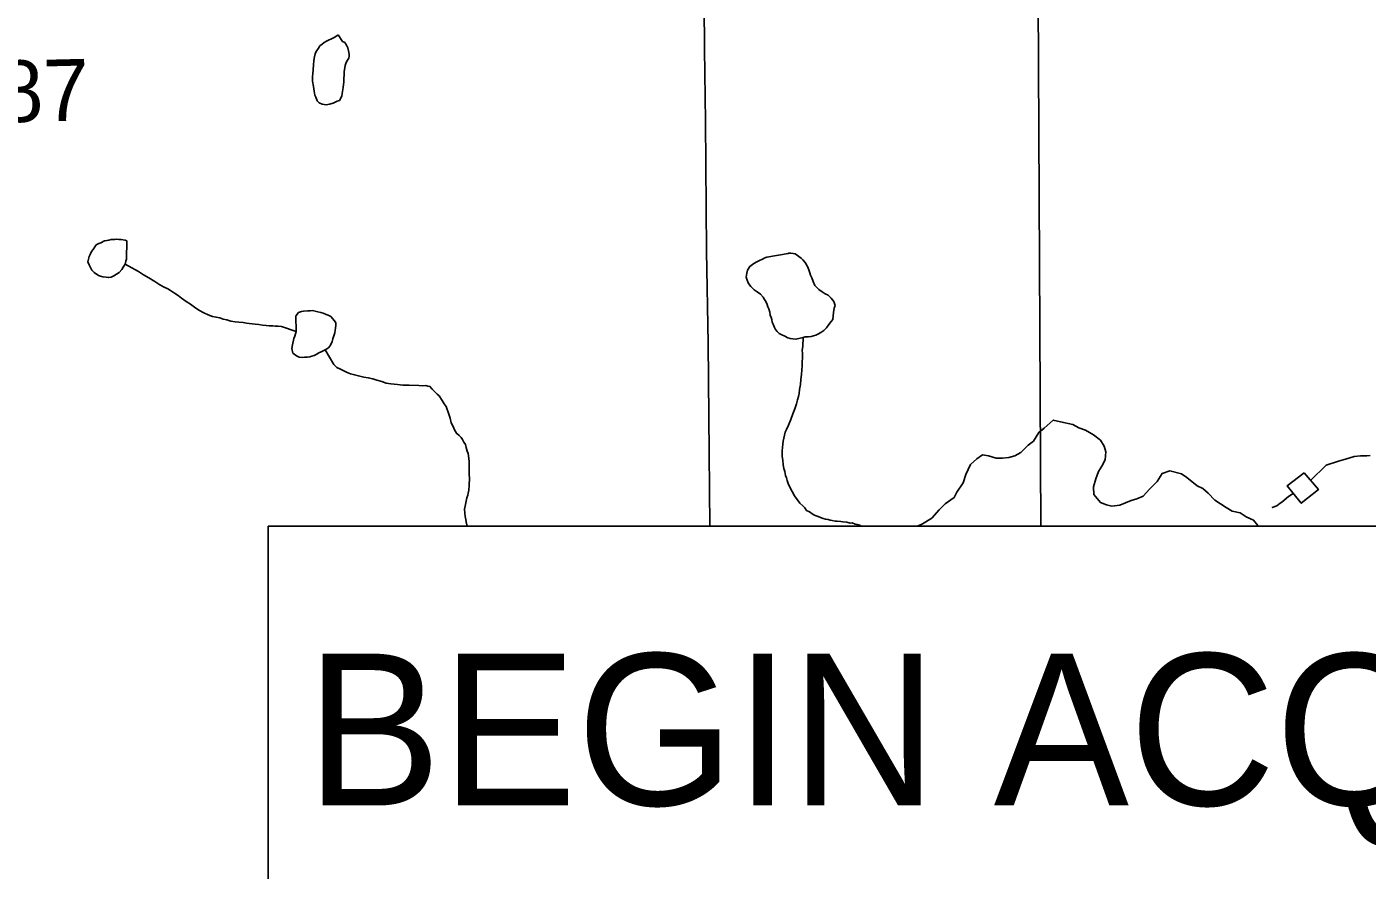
# Model space of a CAD drawing. Extents: x 0 to 34, y 0 to 22.
# Drawn here: x 3.494 to 4.731, y 18.059 to 18.837 of the extents above; entities that cross this region are included whole.
import ezdxf

# ---------------------------------------------------------------- set-up
doc = ezdxf.new("R2010")
doc.units = 0
for name, color, linetype in [('GM_X_Major_Lake', 7, 'Continuous'), ('GM_X_Major_River', 7, 'Continuous'), ('GM_X_Minor_Lake', 7, 'Continuous'), ('GM_X_Minor_River', 7, 'Continuous'), ('GM_X_Township', 7, 'Continuous'), ('GM_X_Township_Road', 7, 'Continuous'), ('GM_X_Township_Road_Text', 7, 'Continuous'), ('SH_Border', 7, 'Continuous'), ('SH_Text', 7, 'Continuous')]:
    doc.layers.add(name, color=color, linetype=linetype)

msp = doc.modelspace()

# ---------------------------------------------------------------- linework, layer by layer
at = {"layer": 'GM_X_Major_Lake'}
for points in [[(4.6305, 18.3764), (4.6302, 18.377), (4.626, 18.382), (4.6192, 18.385), (4.6139, 18.3888), (4.6063, 18.3903), (4.601, 18.3937), (4.5903, 18.4005), (4.5843, 18.407), (4.5793, 18.4112), (4.574, 18.4138), (4.5645, 18.4214), (4.5596, 18.4248), (4.549, 18.4275), (4.5418, 18.4252), (4.5372, 18.4176), (4.53, 18.4107), (4.5243, 18.4043), (4.5183, 18.4016), (4.5133, 18.4001), (4.5027, 18.3959), (4.4955, 18.3951), (4.4906, 18.3962), (4.4849, 18.3985), (4.4788, 18.4057), (4.4784, 18.4129), (4.4807, 18.4202), (4.483, 18.427), (4.486, 18.4319), (4.4891, 18.4376), (4.4898, 18.4452), (4.4883, 18.4502), (4.4849, 18.4559), (4.4784, 18.4608), (4.4712, 18.465), (4.4648, 18.4672), (4.4595, 18.4703), (4.4481, 18.4729), (4.4413, 18.4744), (4.4329, 18.4668), (4.428, 18.463), (4.423, 18.455), (4.4181, 18.4512), (4.4113, 18.4444), (4.406, 18.4413), (4.4003, 18.4398), (4.3946, 18.4394)], [(4.3946, 18.4394), (4.3885, 18.4394), (4.3817, 18.4413), (4.376, 18.4424), (4.3707, 18.4386), (4.365, 18.4333), (4.3608, 18.4242), (4.3581, 18.4166), (4.3525, 18.4078), (4.3498, 18.4029), (4.3415, 18.3972), (4.3361, 18.3915), (4.3293, 18.3839), (4.3206, 18.3786), (4.316, 18.3764)]]:
    msp.add_lwpolyline(points, dxfattribs=at)
at = {"layer": 'GM_X_Major_River'}
for points in [[(4.6305, 18.3764), (4.6302, 18.377), (4.626, 18.382), (4.6192, 18.385), (4.6139, 18.3888), (4.6063, 18.3903), (4.601, 18.3937), (4.5903, 18.4005), (4.5843, 18.407), (4.5793, 18.4112), (4.574, 18.4138), (4.5645, 18.4214), (4.5596, 18.4248), (4.549, 18.4275), (4.5418, 18.4252), (4.5372, 18.4176), (4.53, 18.4107), (4.5243, 18.4043), (4.5183, 18.4016), (4.5133, 18.4001), (4.5027, 18.3959), (4.4955, 18.3951), (4.4906, 18.3962), (4.4849, 18.3985), (4.4788, 18.4057), (4.4784, 18.4129), (4.4807, 18.4202), (4.483, 18.427), (4.486, 18.4319), (4.4891, 18.4376), (4.4898, 18.4452), (4.4883, 18.4502), (4.4849, 18.4559), (4.4784, 18.4608), (4.4712, 18.465), (4.4648, 18.4672), (4.4595, 18.4703), (4.4481, 18.4729), (4.4413, 18.4744), (4.4329, 18.4668), (4.428, 18.463), (4.423, 18.455), (4.4181, 18.4512), (4.4113, 18.4444), (4.406, 18.4413), (4.4003, 18.4398), (4.3946, 18.4394)], [(4.3946, 18.4394), (4.3885, 18.4394), (4.3817, 18.4413), (4.376, 18.4424), (4.3707, 18.4386), (4.365, 18.4333), (4.3608, 18.4242), (4.3581, 18.4166), (4.3525, 18.4078), (4.3498, 18.4029), (4.3415, 18.3972), (4.3361, 18.3915), (4.3293, 18.3839), (4.3206, 18.3786), (4.316, 18.3764)]]:
    msp.add_lwpolyline(points, dxfattribs=at)
at = {"layer": 'GM_X_Minor_Lake'}
for points in [[(3.7816, 18.8297), (3.7813, 18.8294), (3.7779, 18.8274), (3.7753, 18.8262), (3.7726, 18.825), (3.7707, 18.8238), (3.7685, 18.8226), (3.7666, 18.8211), (3.7647, 18.8195), (3.7633, 18.8176), (3.7611, 18.8145), (3.7603, 18.8122), (3.7596, 18.8095), (3.759, 18.8061), (3.7587, 18.8019), (3.7584, 18.7977), (3.7581, 18.7939), (3.7577, 18.7912), (3.7578, 18.7893), (3.7578, 18.787), (3.7587, 18.7821), (3.7592, 18.7779), (3.76, 18.7742), (3.7608, 18.7723), (3.762, 18.7689), (3.764, 18.767), (3.7667, 18.7659), (3.7686, 18.7656)], [(3.7816, 18.8297), (3.7813, 18.8294), (3.7779, 18.8274), (3.7753, 18.8262), (3.7726, 18.825), (3.7707, 18.8238), (3.7685, 18.8226), (3.7666, 18.8211), (3.7647, 18.8195), (3.7633, 18.8176), (3.7611, 18.8145), (3.7603, 18.8122), (3.7596, 18.8095), (3.759, 18.8061), (3.7587, 18.8019), (3.7584, 18.7977), (3.7581, 18.7939), (3.7577, 18.7912), (3.7578, 18.7893), (3.7578, 18.787), (3.7587, 18.7821), (3.7592, 18.7779), (3.76, 18.7742), (3.7608, 18.7723), (3.762, 18.7689), (3.764, 18.767), (3.7667, 18.7659), (3.7686, 18.7656), (3.7705, 18.7653), (3.7735, 18.7657), (3.7769, 18.7666), (3.7788, 18.7677), (3.7807, 18.7685), (3.7826, 18.7693), (3.7848, 18.7732), (3.7851, 18.7758), (3.7858, 18.7793), (3.7861, 18.7812), (3.7864, 18.7839), (3.7868, 18.7861), (3.7867, 18.7888), (3.787, 18.7934), (3.7869, 18.7957), (3.788, 18.8014), (3.789, 18.8044), (3.7901, 18.8064), (3.7912, 18.8083), (3.7916, 18.8102), (3.7915, 18.8121), (3.7911, 18.8151), (3.7903, 18.8178), (3.7891, 18.8204), (3.7875, 18.8226), (3.7856, 18.8237), (3.7816, 18.8297)], [(3.7686, 18.7656), (3.7705, 18.7653), (3.7735, 18.7657), (3.7769, 18.7666), (3.7788, 18.7677), (3.7807, 18.7685), (3.7826, 18.7693), (3.7848, 18.7732), (3.7851, 18.7758), (3.7858, 18.7793), (3.7861, 18.7812), (3.7864, 18.7839), (3.7868, 18.7861), (3.7867, 18.7888), (3.787, 18.7934), (3.7869, 18.7957), (3.788, 18.8014), (3.789, 18.8044), (3.7901, 18.8064), (3.7912, 18.8083), (3.7916, 18.8102), (3.7915, 18.8121), (3.7911, 18.8151), (3.7903, 18.8178), (3.7891, 18.8204), (3.7875, 18.8226), (3.7856, 18.8237), (3.7816, 18.8297)], [(3.5864, 18.6397), (3.5848, 18.6404), (3.581, 18.6411), (3.5791, 18.641), (3.5772, 18.6414), (3.5753, 18.6409), (3.5719, 18.6409), (3.57, 18.6404), (3.5681, 18.64), (3.5658, 18.6396), (3.5624, 18.638), (3.5606, 18.6372), (3.5583, 18.636), (3.5568, 18.6341), (3.5553, 18.6318), (3.5539, 18.6298), (3.5528, 18.6279), (3.5517, 18.6252), (3.5506, 18.6203)], [(3.5864, 18.6397), (3.5848, 18.6404), (3.581, 18.6411), (3.5791, 18.641), (3.5772, 18.6414), (3.5753, 18.6409), (3.5719, 18.6409), (3.57, 18.6404), (3.5681, 18.64), (3.5658, 18.6396), (3.5624, 18.638), (3.5606, 18.6372), (3.5583, 18.636), (3.5568, 18.6341), (3.5553, 18.6318), (3.5539, 18.6298), (3.5528, 18.6279), (3.5517, 18.6252), (3.5506, 18.6203), (3.5518, 18.6176), (3.5526, 18.6157), (3.5542, 18.6127), (3.5562, 18.6105), (3.5604, 18.6079), (3.5623, 18.6072), (3.5643, 18.6065), (3.5673, 18.6062), (3.5696, 18.6058), (3.5719, 18.6063), (3.5745, 18.6075), (3.5794, 18.6106), (3.582, 18.6133), (3.5831, 18.6156), (3.5849, 18.6183), (3.5856, 18.621), (3.5863, 18.6229), (3.5864, 18.6397)], [(3.5506, 18.6203), (3.5518, 18.6176), (3.5526, 18.6157), (3.5542, 18.6127), (3.5562, 18.6105), (3.5604, 18.6079), (3.5623, 18.6072), (3.5643, 18.6065), (3.5673, 18.6062), (3.5696, 18.6058), (3.5719, 18.6063), (3.5745, 18.6075), (3.5794, 18.6106), (3.582, 18.6133), (3.5831, 18.6156), (3.5849, 18.6183), (3.5856, 18.621), (3.5863, 18.6229), (3.5864, 18.6397)], [(4.1968, 18.6282), (4.1771, 18.6248), (4.1752, 18.624), (4.1729, 18.6228), (4.1703, 18.6216), (4.1677, 18.6204), (4.165, 18.6188), (4.1613, 18.6161), (4.1591, 18.6126), (4.1587, 18.6099), (4.1584, 18.608), (4.1581, 18.6061), (4.1589, 18.6035), (4.1601, 18.6005), (4.1624, 18.5975), (4.1652, 18.5945), (4.1682, 18.5927), (4.1713, 18.5905), (4.1737, 18.5878), (4.1749, 18.5856), (4.176, 18.5837), (4.1772, 18.5811), (4.178, 18.5788), (4.1788, 18.5769), (4.1797, 18.5739), (4.1801, 18.5713), (4.1809, 18.569), (4.1817, 18.5671), (4.1821, 18.5648), (4.183, 18.563), (4.1842, 18.5599), (4.185, 18.5581), (4.1865, 18.5562), (4.1885, 18.5543), (4.1908, 18.5529), (4.1935, 18.5518), (4.1965, 18.5503), (4.1985, 18.5496), (4.2011, 18.5493), (4.2038, 18.549), (4.2106, 18.5506), (4.2125, 18.5511), (4.2152, 18.5511), (4.2178, 18.5516), (4.2201, 18.552), (4.2223, 18.5528), (4.2242, 18.5536), (4.2269, 18.5552), (4.2295, 18.5571), (4.2321, 18.5595), (4.2343, 18.5626), (4.2365, 18.5653), (4.238, 18.5672), (4.2386, 18.5737), (4.2393, 18.5775), (4.24, 18.5802), (4.2388, 18.5839), (4.2365, 18.5869), (4.2337, 18.5895), (4.231, 18.591), (4.228, 18.5928), (4.2249, 18.5947), (4.2214, 18.5984), (4.2198, 18.6022), (4.2186, 18.6055), (4.2174, 18.6082), (4.2166, 18.6101), (4.2157, 18.6131), (4.2145, 18.6161), (4.2125, 18.6199), (4.2102, 18.6221), (4.2087, 18.6239), (4.2033, 18.6276), (4.2013, 18.628), (4.1991, 18.6283), (4.1972, 18.6283), (4.1968, 18.6282)], [(4.1968, 18.6282), (4.1771, 18.6248), (4.1752, 18.624), (4.1729, 18.6228), (4.1703, 18.6216), (4.1677, 18.6204), (4.165, 18.6188), (4.1613, 18.6161), (4.1591, 18.6126), (4.1587, 18.6099), (4.1584, 18.608), (4.1581, 18.6061), (4.1589, 18.6035), (4.1601, 18.6005), (4.1624, 18.5975), (4.1652, 18.5945), (4.1682, 18.5927), (4.1713, 18.5905), (4.1737, 18.5878), (4.1749, 18.5856), (4.176, 18.5837), (4.1772, 18.5811), (4.178, 18.5788), (4.1788, 18.5769), (4.1797, 18.5739), (4.1801, 18.5713), (4.1809, 18.569), (4.1817, 18.5671), (4.1821, 18.5648), (4.183, 18.563), (4.1842, 18.5599), (4.185, 18.5581), (4.1865, 18.5562), (4.1885, 18.5543), (4.1908, 18.5529), (4.1935, 18.5518), (4.1965, 18.5503), (4.1985, 18.5496), (4.2011, 18.5493)], [(4.2011, 18.5493), (4.2038, 18.549), (4.2106, 18.5506), (4.2125, 18.5511), (4.2152, 18.5511), (4.2178, 18.5516), (4.2201, 18.552), (4.2223, 18.5528), (4.2242, 18.5536), (4.2269, 18.5552), (4.2295, 18.5571), (4.2321, 18.5595), (4.2343, 18.5626), (4.2365, 18.5653), (4.238, 18.5672), (4.2386, 18.5737), (4.2393, 18.5775), (4.24, 18.5802), (4.2388, 18.5839), (4.2365, 18.5869), (4.2337, 18.5895), (4.231, 18.591), (4.228, 18.5928), (4.2249, 18.5947), (4.2214, 18.5984), (4.2198, 18.6022), (4.2186, 18.6055), (4.2174, 18.6082), (4.2166, 18.6101), (4.2157, 18.6131), (4.2145, 18.6161), (4.2125, 18.6199), (4.2102, 18.6221), (4.2087, 18.6239), (4.2033, 18.6276), (4.2013, 18.628), (4.1991, 18.6283), (4.1972, 18.6283), (4.1968, 18.6282)], [(3.7423, 18.5701), (3.7426, 18.556), (3.7415, 18.5518), (3.7405, 18.5495), (3.7394, 18.5438), (3.7387, 18.5404), (3.7396, 18.5362), (3.7431, 18.5336), (3.7454, 18.5325), (3.7484, 18.5322), (3.7503, 18.5323), (3.753, 18.5323), (3.7553, 18.5327), (3.7572, 18.5332), (3.7594, 18.534), (3.7613, 18.5348), (3.7636, 18.5363), (3.7658, 18.5372), (3.7677, 18.5383), (3.7696, 18.5391), (3.7726, 18.5411), (3.7744, 18.5434), (3.7759, 18.5469), (3.7766, 18.5492), (3.7773, 18.5511), (3.7784, 18.5549), (3.7787, 18.5572), (3.7791, 18.5591), (3.7794, 18.5618), (3.7793, 18.564), (3.7781, 18.5659), (3.7746, 18.57), (3.7723, 18.5711), (3.7704, 18.5718), (3.7677, 18.5729), (3.7654, 18.5736), (3.7627, 18.5743), (3.7601, 18.575), (3.7578, 18.5754), (3.7555, 18.5753), (3.7536, 18.5753), (3.7494, 18.5748), (3.7475, 18.5744), (3.7449, 18.5736), (3.7427, 18.5708), (3.7423, 18.5701)], [(3.7423, 18.5701), (3.7426, 18.556), (3.7415, 18.5518), (3.7405, 18.5495), (3.7394, 18.5438), (3.7387, 18.5404), (3.7396, 18.5362), (3.7431, 18.5336), (3.7454, 18.5325), (3.7484, 18.5322), (3.7503, 18.5323), (3.753, 18.5323), (3.7553, 18.5327), (3.7572, 18.5332), (3.7594, 18.534), (3.7613, 18.5348), (3.7636, 18.5363), (3.7658, 18.5372), (3.7677, 18.5383), (3.7696, 18.5391), (3.7726, 18.5411), (3.7744, 18.5434), (3.7759, 18.5469)], [(3.7759, 18.5469), (3.7766, 18.5492), (3.7773, 18.5511), (3.7784, 18.5549), (3.7787, 18.5572), (3.7791, 18.5591), (3.7794, 18.5618), (3.7793, 18.564), (3.7781, 18.5659), (3.7746, 18.57), (3.7723, 18.5711), (3.7704, 18.5718), (3.7677, 18.5729), (3.7654, 18.5736), (3.7627, 18.5743), (3.7601, 18.575), (3.7578, 18.5754), (3.7555, 18.5753), (3.7536, 18.5753), (3.7494, 18.5748), (3.7475, 18.5744), (3.7449, 18.5736), (3.7427, 18.5708), (3.7423, 18.5701)], [(4.6728, 18.4256), (4.6571, 18.4137), (4.6702, 18.3976)], [(4.6728, 18.4256), (4.686, 18.4102), (4.6702, 18.3976), (4.6571, 18.4137), (4.6728, 18.4256)], [(4.6702, 18.3976), (4.686, 18.4102), (4.6728, 18.4256)]]:
    msp.add_lwpolyline(points, dxfattribs=at)
at = {"layer": 'GM_X_Minor_River'}
for points in [[(3.5849, 18.6183), (3.5972, 18.6114), (3.6019, 18.6084), (3.6069, 18.6055), (3.6123, 18.6022), (3.6169, 18.5993), (3.6208, 18.5971), (3.6242, 18.5956), (3.6269, 18.5938), (3.6304, 18.5916), (3.6339, 18.5894), (3.637, 18.5868), (3.6412, 18.5838), (3.6451, 18.5813), (3.6489, 18.5787), (3.6528, 18.5757), (3.6574, 18.5732), (3.6616, 18.5714), (3.6655, 18.5699), (3.6689, 18.5692), (3.6723, 18.5686), (3.6754, 18.5675), (3.6788, 18.5668), (3.6823, 18.5657), (3.6865, 18.5651), (3.6899, 18.5648), (3.6937, 18.5645), (3.6968, 18.5638), (3.6995, 18.5634), (3.7021, 18.5631), (3.7048, 18.5628), (3.7082, 18.5625), (3.7117, 18.5618), (3.7151, 18.5615), (3.7178, 18.5612), (3.7212, 18.5613), (3.7235, 18.5609), (3.7261, 18.561), (3.7292, 18.5607), (3.7426, 18.556)], [(4.2104, 18.5434), (4.2104, 18.5423), (4.2106, 18.5506), (4.2104, 18.5423), (4.2097, 18.5388), (4.2098, 18.5358), (4.2099, 18.532), (4.2096, 18.5278), (4.2096, 18.5244), (4.2093, 18.5206), (4.209, 18.5164), (4.2084, 18.5118), (4.2081, 18.5073), (4.2071, 18.5027), (4.2068, 18.4989), (4.2061, 18.4962), (4.2054, 18.4931), (4.2043, 18.4893), (4.2029, 18.4847), (4.2011, 18.4801), (4.1993, 18.4748), (4.1971, 18.4698), (4.1953, 18.4656), (4.1938, 18.4633), (4.1921, 18.4549), (4.1918, 18.4522), (4.1915, 18.4491), (4.1911, 18.4461), (4.1912, 18.4438), (4.1913, 18.4408), (4.1917, 18.4374), (4.1922, 18.4332), (4.1926, 18.4298), (4.1935, 18.4268), (4.1943, 18.4234), (4.1951, 18.4211), (4.1959, 18.4185), (4.1967, 18.4158), (4.1983, 18.4124), (4.2027, 18.4045), (4.205, 18.4012), (4.2074, 18.3978), (4.2101, 18.3952), (4.2121, 18.3933), (4.2136, 18.3911), (4.2163, 18.3896), (4.2198, 18.3874), (4.2217, 18.3863), (4.2244, 18.3853), (4.2267, 18.3845), (4.229, 18.3835), (4.2313, 18.3831), (4.2336, 18.3828), (4.2355, 18.3821), (4.2374, 18.3817), (4.2401, 18.381), (4.242, 18.3811), (4.2454, 18.3808), (4.2473, 18.3804), (4.2508, 18.3801), (4.2538, 18.3794), (4.2557, 18.3795), (4.2584, 18.3784), (4.2603, 18.3781), (4.2634, 18.377), (4.2638, 18.3764)], [(3.7696, 18.5391), (3.7775, 18.5256), (3.7802, 18.523), (3.7837, 18.5212), (3.7867, 18.5197), (3.7898, 18.5183), (3.7929, 18.5172), (3.7967, 18.5162), (3.8001, 18.5151), (3.8051, 18.5141), (3.8093, 18.5134), (3.8135, 18.5123), (3.8173, 18.5113), (3.8219, 18.5099), (3.8258, 18.5084), (3.83, 18.5078), (3.833, 18.5074), (3.8361, 18.5071), (3.8387, 18.5068), (3.841, 18.5065), (3.8445, 18.5066), (3.8471, 18.5066), (3.8559, 18.5064), (3.8593, 18.5061), (3.8623, 18.5062), (3.8643, 18.5058), (3.8662, 18.5055), (3.8681, 18.5029), (3.8704, 18.5007), (3.8728, 18.4984), (3.8747, 18.4966), (3.8775, 18.4925), (3.8794, 18.4895), (3.881, 18.4868), (3.8822, 18.4842), (3.883, 18.4816), (3.8838, 18.4789), (3.8847, 18.4763), (3.8859, 18.4717), (3.8875, 18.4684), (3.8887, 18.4653), (3.8907, 18.4623), (3.893, 18.4601), (3.8949, 18.4583), (3.8961, 18.4564), (3.8973, 18.4541), (3.8989, 18.4519), (3.8997, 18.4492), (3.9005, 18.4458), (3.9013, 18.4436), (3.9018, 18.4413), (3.9022, 18.4387), (3.9023, 18.4364), (3.9023, 18.433), (3.9024, 18.4295), (3.9025, 18.4265), (3.9025, 18.4238), (3.9026, 18.4212), (3.9026, 18.4189), (3.9023, 18.4162), (3.9023, 18.4139), (3.9021, 18.4098), (3.9014, 18.4071), (3.901, 18.4052), (3.9003, 18.4025), (3.8986, 18.3949), (3.8982, 18.3922), (3.8983, 18.3884), (3.8988, 18.3854), (3.8992, 18.3827), (3.8996, 18.3804), (3.9001, 18.3778), (3.9004, 18.3764)], [(4.6786, 18.4187), (4.6932, 18.4327), (4.697, 18.434), (4.7007, 18.4352), (4.7045, 18.4364), (4.7087, 18.4376), (4.714, 18.4393), (4.7189, 18.4409), (4.7249, 18.4414), (4.7284, 18.4415), (4.7306, 18.4415), (4.7337, 18.4416)], [(4.6434, 18.3936), (4.6476, 18.3953), (4.6434, 18.3936), (4.6476, 18.3953), (4.6506, 18.3976), (4.6524, 18.3988), (4.6584, 18.4039), (4.6628, 18.4066)]]:
    msp.add_lwpolyline(points, dxfattribs=at)
at = {"layer": 'GM_X_Township'}
for points in [[(9.1622, 19.7691), (8.817, 19.7645), (7.8005, 19.7395), (6.782, 19.7315), (5.8028, 19.7101), (4.4134, 19.6764), (4.4176, 19.4076), (4.4274, 18.8628), (4.4298, 18.3764)], [(4.4298, 18.3764), (4.4274, 18.8628), (4.4176, 19.4076), (4.4134, 19.6764), (4.0516, 19.6654), (3.407, 19.6503), (2.3622, 19.6335)]]:
    msp.add_lwpolyline(points, dxfattribs=at)
at = {"layer": 'GM_X_Township_Road'}
msp.add_lwpolyline([(4.1243, 18.3764), (4.1238, 18.4443), (4.1229, 18.5453), (4.1214, 18.6302), (4.1203, 18.7501), (4.1196, 18.8165), (4.1191, 18.8574)], dxfattribs=at)
at = {"layer": 'SH_Border'}
msp.add_lwpolyline([(3.7168, 18.3764), (5.8199, 18.3764), (5.8199, 17.5835), (3.7168, 17.5835)], close=True, dxfattribs=at)

# ---------------------------------------------------------------- texts
at = {"layer": 'GM_X_Township_Road_Text'}
msp.add_text('T-187', height=0.05682, rotation=1.3983, dxfattribs=at).set_placement((3.3538, 18.7461))
at = {"layer": 'SH_Text'}
msp.add_text('BEGIN ACQUISITION', height=0.14, dxfattribs=at).set_placement((3.7518, 18.1189))

doc.saveas('drawing.dxf')
